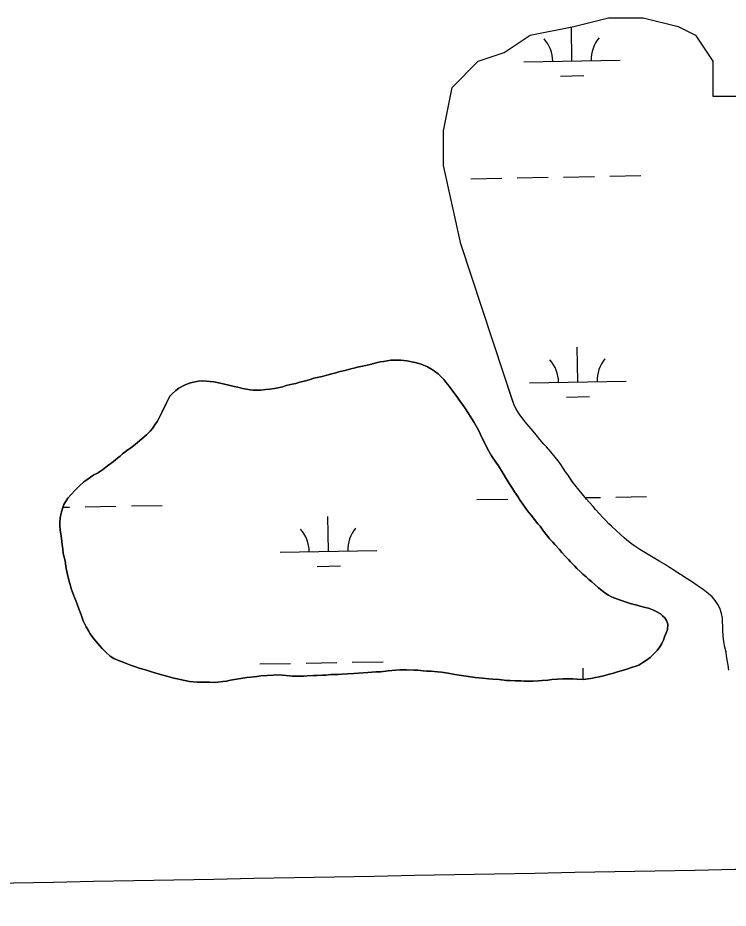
# Model space of a CAD drawing. Extents: x 3957609 to 3995875, y 234277 to 260273.
# Drawn here: x 3963008 to 3963744, y 254848 to 255770 of the extents above; entities that cross this region are included whole.
import ezdxf

# ---------------------------------------------------------------- set-up
doc = ezdxf.new("R2010")
doc.units = 0
for name, color, linetype in [('V-GRID-MAJR', 7, 'Continuous'), ('V-TOPO-SHOR', 7, 'Continuous'), ('V-WETL-SWMP', 7, 'Continuous')]:
    doc.layers.add(name, color=color, linetype=linetype)

msp = doc.modelspace()

# ---------------------------------------------------------------- linework, layer by layer
at = {"layer": 'V-GRID-MAJR'}
msp.add_spline([(3961591.061, 254847.703), (3966908.859, 254947.105), (3972226.642, 255047.279), (3977544.411, 255148.228), (3982862.165, 255249.95), (3988179.905, 255352.445), (3993497.629, 255455.714), (3993497.63, 255455.714)], degree=3, dxfattribs=at)
at = {"layer": 'V-TOPO-SHOR'}
for p, q in [((3963584.169, 255761.481), (3963620.178, 255770.489)), ((3963620.178, 255770.489), (3963656.187, 255770.489)), ((3963656.187, 255770.489), (3963692.197, 255761.481)), ((3963539.157, 255752.472), (3963584.169, 255761.481)), ((3963692.197, 255761.481), (3963710.201, 255752.472)), ((3963512.15, 255734.455), (3963539.157, 255752.472)), ((3963710.201, 255752.472), (3963728.206, 255725.447)), ((3963485.143, 255725.447), (3963512.15, 255734.455)), ((3963458.136, 255698.421), (3963485.143, 255725.447)), ((3963728.206, 255725.447), (3963728.206, 255689.413)), ((3963449.133, 255653.379), (3963458.136, 255698.421)), ((3963728.206, 255689.413), (3963773.218, 255689.413)), ((3963449.133, 255617.345), (3963449.133, 255653.379)), ((3963467.138, 255536.269), (3963449.133, 255617.345)), ((3963511.618, 255401.254), (3963467.138, 255536.269)), ((3963520.682, 255373.743), (3963511.618, 255401.254))]:
    msp.add_line(p, q, dxfattribs=at)
for points in [[(3963625.554, 255169.268), (3963622.664, 255170.647), (3963620.079, 255172.175), (3963616.276, 255174.468), (3963612.934, 255177.219), (3963609.743, 255179.662), (3963606.096, 255183.023), (3963603.056, 255185.923), (3963599.714, 255188.52), (3963596.978, 255190.965), (3963593.635, 255193.713), (3963590.75, 255196.613), (3963587.405, 255199.821), (3963585.128, 255202.11), (3963580.723, 255206.69), (3963578.597, 255209.131), (3963575.711, 255212.336), (3963571.914, 255216.456), (3963569.334, 255219.51), (3963564.626, 255224.7), (3963562.346, 255226.989), (3963559.157, 255230.5), (3963557.337, 255232.941), (3963554.302, 255236.754), (3963552.176, 255239.501), (3963549.292, 255243.467), (3963547.015, 255246.062), (3963543.523, 255250.486), (3963540.031, 255254.912), (3963537.602, 255257.812), (3963534.567, 255262.084), (3963530.772, 255267.575), (3963528.8, 255270.321), (3963526.07, 255274.439), (3963522.883, 255279.168), (3963520.608, 255282.828), (3963517.423, 255287.71), (3963515.148, 255291.219), (3963512.115, 255296.402), (3963509.991, 255299.91), (3963506.047, 255306.011), (3963503.317, 255310.132), (3963499.067, 255316.69), (3963496.339, 255321.416), (3963493.609, 255325.84), (3963490.732, 255332.242), (3963488.762, 255336.207), (3963486.036, 255341.849), (3963484.063, 255345.507), (3963480.881, 255351.151), (3963478.605, 255354.811), (3963475.116, 255360.453), (3963471.171, 255366.1), (3963468.896, 255369.759), (3963465.255, 255374.945), (3963462.977, 255377.845), (3963459.485, 255382.576), (3963454.933, 255388.677), (3963451.592, 255392.949), (3963449.469, 255395.544), (3963446.126, 255399.054), (3963443.849, 255401.344), (3963439.896, 255404.399), (3963436.855, 255406.234), (3963432.597, 255408.833), (3963426.056, 255411.438), (3963419.969, 255413.13), (3963416.316, 255413.9), (3963411.294, 255414.826), (3963405.052, 255415.755), (3963398.807, 255415.772), (3963394.543, 255415.631), (3963386.927, 255414.43), (3963383.574, 255413.83), (3963378.241, 255412.473), (3963374.583, 255411.567), (3963368.794, 255410.212), (3963365.136, 255409.46), (3963359.957, 255408.254), (3963356.453, 255407.348), (3963353.1, 255406.597), (3963348.529, 255405.389), (3963340.908, 255403.429), (3963337.558, 255402.675), (3963332.225, 255401.317), (3963328.413, 255400.26), (3963323.386, 255398.903), (3963318.358, 255397.85), (3963315.005, 255396.945), (3963309.975, 255395.433), (3963306.166, 255394.378), (3963300.223, 255392.869), (3963296.262, 255391.661), (3963292.299, 255390.758), (3963286.356, 255389.248), (3963282.851, 255388.191), (3963277.67, 255387.139), (3963274.166, 255386.385), (3963268.835, 255385.486), (3963265.331, 255385.189), (3963260, 255384.593)], [(3963260, 255384.593), (3963256.649, 255384.603), (3963252.08, 255384.614), (3963249.037, 255384.927), (3963245.23, 255385.545), (3963241.121, 255386.469), (3963236.098, 255387.546), (3963232.293, 255388.47), (3963226.814, 255389.854), (3963222.249, 255390.932), (3963217.836, 255391.857), (3963211.29, 255393.244), (3963203.678, 255394.024), (3963200.024, 255394.186), (3963195.15, 255393.739), (3963191.951, 255393.291), (3963187.075, 255392.085), (3963181.586, 255390.272), (3963178.69, 255388.757), (3963175.03, 255386.481), (3963171.979, 255384.204), (3963168.163, 255380.864), (3963165.72, 255378.281), (3963162.202, 255371.588), (3963160.821, 255368.395), (3963159.14, 255365.352), (3963157.608, 255362.008), (3963155.312, 255357.291), (3963152.865, 255352.577), (3963150.876, 255349.535), (3963147.667, 255344.977), (3963145.377, 255342.24), (3963141.406, 255338.138), (3963138.812, 255335.861), (3963134.693, 255332.367), (3963132.25, 255330.241), (3963128.131, 255327.055), (3963125.231, 255324.931), (3963120.959, 255321.742), (3963116.687, 255318.555), (3963114.246, 255316.278), (3963111.805, 255314.455), (3963107.227, 255310.812), (3963103.414, 255307.928), (3963100.973, 255306.108), (3963095.783, 255301.856), (3963090.598, 255298.671), (3963087.091, 255296.853), (3963083.432, 255294.577), (3963079.616, 255291.694), (3963076.565, 255289.416), (3963072.139, 255285.316), (3963067.711, 255281.063), (3963062.978, 255276.203), (3963060.076, 255272.553), (3963058.395, 255269.971), (3963055.947, 255266.016), (3963054.874, 255263.126), (3963053.185, 255257.191), (3963052.259, 255252.321), (3963051.79, 255247.295), (3963051.782, 255244.25), (3963051.923, 255239.834), (3963052.974, 255233.283), (3963053.875, 255228.255), (3963054.321, 255224.143), (3963054.768, 255220.03), (3963055.366, 255215.459), (3963056.269, 255211.498), (3963057.326, 255207.689), (3963057.774, 255204.642), (3963058.372, 255199.767), (3963059.726, 255193.521), (3963061.235, 255187.578), (3963062.141, 255184.071), (3963063.951, 255177.977), (3963066.22, 255171.575), (3963068.188, 255166.545), (3963070.003, 255161.666), (3963071.516, 255158.009), (3963073.937, 255151.607), (3963076.055, 255145.51), (3963079.084, 255139.259), (3963081.359, 255134.989), (3963083.329, 255131.938), (3963087.124, 255126.904), (3963089.402, 255124.006), (3963093.198, 255119.58), (3963095.627, 255116.983), (3963099.273, 255113.168), (3963103.983, 255108.891), (3963107.784, 255106.598), (3963114.326, 255103.841), (3963117.215, 255102.616), (3963121.629, 255100.929), (3963124.975, 255099.55), (3963130.149, 255097.709), (3963134.105, 255096.634), (3963140.495, 255094.639), (3963144.757, 255093.259), (3963151.149, 255091.414)], [(3963582.302, 255290.44), (3963578.357, 255296.39), (3963575.779, 255300.052), (3963573.35, 255303.711), (3963570.163, 255308.44), (3963568.04, 255311.34), (3963565.002, 255315.156), (3963560.45, 255320.648), (3963555.893, 255325.836), (3963553.31, 255328.736), (3963549.059, 255333.469), (3963545.112, 255338.351), (3963542.075, 255342.167), (3963537.977, 255346.898), (3963535.546, 255349.796), (3963531.294, 255354.832), (3963527.501, 255360.019), (3963524.014, 255365.663), (3963522.044, 255370.083), (3963520.682, 255373.743)], [(3963744.911, 255094.353), (3963744.161, 255099.532), (3963743.262, 255105.168), (3963742.359, 255109.739), (3963741.911, 255113.09), (3963740.858, 255118.269), (3963739.805, 255123.907), (3963739.06, 255129.849), (3963738.767, 255135.179), (3963738.474, 255139.749), (3963738.335, 255144.469), (3963738.192, 255148.276), (3963737.288, 255152.999), (3963735.476, 255158.488), (3963733.354, 255162.604), (3963730.622, 255166.569), (3963727.433, 255170.233), (3963723.331, 255173.899), (3963719.835, 255176.647), (3963717.253, 255178.786), (3963711.93, 255182.302), (3963706.001, 255186.275), (3963699.921, 255190.099), (3963696.423, 255192.39), (3963690.34, 255196.214), (3963687.757, 255197.895), (3963683.5, 255200.646), (3963678.025, 255204.162), (3963673.464, 255207.066), (3963669.966, 255209.057), (3963664.797, 255212.115), (3963661.299, 255214.255), (3963656.13, 255217.315), (3963652.786, 255219.455), (3963647.463, 255222.818), (3963643.967, 255225.263), (3963639.103, 255229.082), (3963636.367, 255231.372), (3963632.113, 255235.192), (3963628.314, 255238.704), (3963623.149, 255243.588), (3963620.569, 255246.183), (3963616.921, 255249.847), (3963614.341, 255252.747), (3963610.544, 255256.716), (3963606.747, 255260.99), (3963604.318, 255263.888), (3963600.218, 255268.619), (3963597.332, 255271.673), (3963592.777, 255277.167), (3963589.74, 255280.829), (3963585.337, 255286.475), (3963582.302, 255290.44)], [(3963670.495, 255114.792), (3963673.397, 255118.437), (3963675.386, 255121.935), (3963677.069, 255125.587), (3963678.296, 255128.933), (3963680.286, 255133.801), (3963681.208, 255136.693), (3963681.525, 255142.022), (3963680.166, 255145.985), (3963678.65, 255148.578), (3963676.217, 255150.716), (3963673.94, 255152.7), (3963669.528, 255155.301), (3963666.638, 255156.677), (3963661.619, 255158.519), (3963656.749, 255159.749), (3963652.03, 255160.978), (3963648.073, 255162.207), (3963642.595, 255163.591), (3963639.398, 255164.359), (3963625.554, 255169.268)], [(3963151.149, 255091.414), (3963157.387, 255089.571), (3963164.995, 255087.42), (3963168.495, 255086.499), (3963173.214, 255085.419), (3963176.411, 255084.803), (3963181.281, 255083.726), (3963186, 255082.8), (3963194.069, 255081.866), (3963197.417, 255081.858), (3963202.9, 255081.843), (3963206.707, 255081.833), (3963212.189, 255081.667), (3963215.388, 255082.118), (3963220.568, 255082.714), (3963224.377, 255083.16), (3963228.643, 255083.912), (3963234.887, 255084.963), (3963239.153, 255085.712), (3963245.4, 255086.763), (3963249.666, 255087.209), (3963255.758, 255087.957), (3963259.871, 255088.555), (3963266.42, 255088.995), (3963272.665, 255089.132), (3963276.626, 255089.427), (3963282.563, 255089.108), (3963289.567, 255088.481), (3963292.915, 255088.319), (3963298.246, 255088.155), (3963304.034, 255088.293), (3963308.144, 255088.434), (3963314.542, 255088.723), (3963318.501, 255089.018), (3963323.832, 255089.157), (3963327.488, 255089.3), (3963332.513, 255089.896), (3963335.561, 255090.042), (3963340.128, 255089.878), (3963343.935, 255090.324), (3963349.725, 255090.615), (3963356.272, 255090.904), (3963365.869, 255091.641), (3963370.895, 255092.085), (3963378.968, 255092.673), (3963384.146, 255092.815), (3963392.067, 255093.707), (3963399.53, 255094.451), (3963404.099, 255094.744), (3963410.8, 255094.727), (3963418.718, 255094.404), (3963422.677, 255094.24), (3963428.311, 255093.771), (3963432.116, 255093.302), (3963436.531, 255093.292), (3963442.927, 255092.821), (3963447.189, 255092.352), (3963453.886, 255091.117), (3963460.888, 255089.882), (3963465.455, 255089.261), (3963470.176, 255088.641), (3963477.178, 255087.557), (3963482.202, 255086.935), (3963489.661, 255086.003), (3963496.208, 255085.376), (3963500.472, 255084.909), (3963506.866, 255084.59), (3963514.63, 255083.807), (3963518.285, 255083.799), (3963523.768, 255083.482), (3963529.248, 255083.316), (3963532.902, 255083.003), (3963538.233, 255082.988), (3963541.735, 255083.132), (3963547.523, 255083.422), (3963551.33, 255083.566), (3963557.271, 255084.16), (3963561.384, 255084.606), (3963567.476, 255085.2), (3963572.959, 255085.337), (3963579.963, 255085.321), (3963583.01, 255085.313), (3963587.272, 255085.151), (3963593.973, 255084.829), (3963601.741, 255085.876), (3963606.769, 255086.626), (3963610.425, 255087.377), (3963614.996, 255088.583), (3963621.093, 255090.093), (3963625.513, 255091.299), (3963629.625, 255092.507), (3963633.285, 255093.564), (3963639.226, 255095.377), (3963643.953, 255097.04), (3963648.526, 255098.551), (3963651.573, 255099.61), (3963655.843, 255102.34), (3963659.657, 255104.767), (3963663.165, 255107.347), (3963667.134, 255111.298), (3963670.495, 255114.792)]]:
    msp.add_lwpolyline(points, dxfattribs=at)
at = {"layer": 'V-WETL-SWMP'}
for p, q in [((3963584.169, 255761.481), (3963620.178, 255770.489)), ((3963620.178, 255770.489), (3963656.187, 255770.489)), ((3963656.187, 255770.489), (3963692.197, 255761.481)), ((3963539.157, 255752.472), (3963584.169, 255761.481)), ((3963582.324, 255725.746), (3963581.683, 255760.984)), ((3963692.197, 255761.481), (3963710.201, 255752.472)), ((3963512.15, 255734.455), (3963539.157, 255752.472)), ((3963710.201, 255752.472), (3963728.206, 255725.447)), ((3963485.143, 255725.447), (3963512.15, 255734.455)), ((3963458.136, 255698.421), (3963485.143, 255725.447)), ((3963532.332, 255724.837), (3963632.316, 255726.655)), ((3963728.206, 255725.447), (3963728.206, 255689.413)), ((3963570.606, 255710.099), (3963594.603, 255710.535)), ((3963449.133, 255653.379), (3963458.136, 255698.421)), ((3963728.206, 255689.413), (3963773.218, 255689.413)), ((3963449.133, 255617.345), (3963449.133, 255653.379)), ((3963467.138, 255536.269), (3963449.133, 255617.345)), ((3963477.681, 255603.752), (3963509.675, 255604.334)), ((3963525.673, 255604.625), (3963557.667, 255605.206)), ((3963573.665, 255605.497), (3963605.659, 255606.079)), ((3963621.657, 255606.37), (3963653.651, 255606.952)), ((3963511.618, 255401.254), (3963467.138, 255536.269)), ((3963588.372, 255393.126), (3963587.718, 255429.12)), ((3963522.044, 255370.084), (3963511.618, 255401.254)), ((3963538.38, 255392.217), (3963638.364, 255394.035)), ((3963576.655, 255377.479), (3963600.651, 255377.915)), ((3963524.013, 255365.663), (3963522.044, 255370.084)), ((3963527.501, 255360.019), (3963524.013, 255365.663)), ((3963531.295, 255354.832), (3963527.501, 255360.019)), ((3963535.547, 255349.796), (3963531.295, 255354.832)), ((3963537.976, 255346.897), (3963535.547, 255349.796)), ((3963542.076, 255342.166), (3963537.976, 255346.897)), ((3963545.112, 255338.351), (3963542.076, 255342.166)), ((3963549.059, 255333.468), (3963545.112, 255338.351)), ((3963553.311, 255328.737), (3963549.059, 255333.468)), ((3963555.893, 255325.837), (3963553.311, 255328.737)), ((3963560.449, 255320.648), (3963555.893, 255325.837)), ((3963565.003, 255315.155), (3963560.449, 255320.648)), ((3963568.04, 255311.34), (3963565.003, 255315.155)), ((3963570.164, 255308.441), (3963568.04, 255311.34)), ((3963573.351, 255303.712), (3963570.164, 255308.441)), ((3963575.778, 255300.052), (3963573.351, 255303.712)), ((3963578.358, 255296.39), (3963575.778, 255300.052)), ((3963582.302, 255290.441), (3963578.358, 255296.39)), ((3963585.338, 255286.475), (3963582.302, 255290.441)), ((3963589.74, 255280.829), (3963585.338, 255286.475)), ((3963592.777, 255277.167), (3963589.74, 255280.829)), ((3963483.729, 255271.132), (3963515.723, 255271.714)), ((3963597.332, 255271.673), (3963592.777, 255277.167)), ((3963596.087, 255273.175), (3963611.707, 255273.459)), ((3963600.217, 255268.62), (3963597.332, 255271.673)), ((3963627.705, 255273.75), (3963659.699, 255274.332)), ((3963054.953, 255263.335), (3963061.89, 255263.462)), ((3963077.888, 255263.752), (3963109.882, 255264.334)), ((3963125.88, 255264.625), (3963157.874, 255265.207)), ((3963604.317, 255263.889), (3963600.217, 255268.62)), ((3963606.747, 255260.99), (3963604.317, 255263.889)), ((3963330.085, 255217.588), (3963329.43, 255253.582)), ((3963610.543, 255256.716), (3963606.747, 255260.99)), ((3963614.34, 255252.748), (3963610.543, 255256.716)), ((3963616.922, 255249.848), (3963614.34, 255252.748)), ((3963620.568, 255246.184), (3963616.922, 255249.848)), ((3963623.15, 255243.589), (3963620.568, 255246.184)), ((3963628.315, 255238.703), (3963623.15, 255243.589)), ((3963632.114, 255235.191), (3963628.315, 255238.703)), ((3963636.368, 255231.373), (3963632.114, 255235.191)), ((3963639.104, 255229.082), (3963636.368, 255231.373)), ((3963643.967, 255225.263), (3963639.104, 255229.082)), ((3963647.464, 255222.817), (3963643.967, 255225.263)), ((3963280.093, 255216.679), (3963380.076, 255218.497)), ((3963652.785, 255219.454), (3963647.464, 255222.817)), ((3963656.13, 255217.314), (3963652.785, 255219.454)), ((3963661.3, 255214.255), (3963656.13, 255217.314)), ((3963664.797, 255212.114), (3963661.3, 255214.255)), ((3963669.967, 255209.056), (3963664.797, 255212.114)), ((3963673.465, 255207.067), (3963669.967, 255209.056)), ((3963678.026, 255204.163), (3963673.465, 255207.067)), ((3963318.367, 255201.941), (3963342.363, 255202.378)), ((3963683.5, 255200.646), (3963678.026, 255204.163)), ((3963687.757, 255197.895), (3963683.5, 255200.646)), ((3963690.341, 255196.213), (3963687.757, 255197.895)), ((3963696.423, 255192.391), (3963690.341, 255196.213)), ((3963699.92, 255190.098), (3963696.423, 255192.391)), ((3963706.002, 255186.276), (3963699.92, 255190.098)), ((3963711.931, 255182.302), (3963706.002, 255186.276)), ((3963717.252, 255178.786), (3963711.931, 255182.302)), ((3963719.836, 255176.647), (3963717.252, 255178.786)), ((3963723.331, 255173.898), (3963719.836, 255176.647)), ((3963727.434, 255170.233), (3963723.331, 255173.898)), ((3963730.623, 255166.57), (3963727.434, 255170.233)), ((3963733.354, 255162.604), (3963730.623, 255166.57)), ((3963735.476, 255158.487), (3963733.354, 255162.604)), ((3963737.289, 255153), (3963735.476, 255158.487)), ((3963738.191, 255148.277), (3963737.289, 255153)), ((3963738.334, 255144.469), (3963738.191, 255148.277)), ((3963738.475, 255139.748), (3963738.334, 255144.469)), ((3963738.768, 255135.179), (3963738.475, 255139.748)), ((3963739.059, 255129.848), (3963738.768, 255135.179)), ((3963739.806, 255123.907), (3963739.059, 255129.848)), ((3963740.858, 255118.27), (3963739.806, 255123.907)), ((3963741.911, 255113.09), (3963740.858, 255118.27)), ((3963742.359, 255109.739), (3963741.911, 255113.09)), ((3963743.262, 255105.168), (3963742.359, 255109.739)), ((3963744.161, 255099.531), (3963743.262, 255105.168)), ((3963258.787, 255100.84), (3963290.782, 255101.422)), ((3963306.779, 255101.713), (3963338.774, 255102.295)), ((3963354.771, 255102.586), (3963386.766, 255103.167)), ((3963593.978, 255084.83), (3963593.766, 255096.5))]:
    msp.add_line(p, q, dxfattribs=at)
for points in [[(3963259.999, 255384.594), (3963265.331, 255385.19), (3963268.834, 255385.486), (3963274.166, 255386.386), (3963277.671, 255387.139), (3963282.851, 255388.192), (3963286.356, 255389.249), (3963292.299, 255390.757), (3963296.261, 255391.661), (3963300.223, 255392.87), (3963306.166, 255394.378), (3963309.976, 255395.434), (3963315.005, 255396.944), (3963318.357, 255397.85), (3963323.385, 255398.903), (3963328.414, 255400.261), (3963332.224, 255401.318), (3963337.557, 255402.675), (3963340.909, 255403.428), (3963348.528, 255405.389), (3963353.1, 255406.596), (3963356.452, 255407.349), (3963359.957, 255408.254), (3963365.137, 255409.459), (3963368.794, 255410.212), (3963374.584, 255411.568), (3963378.241, 255412.472), (3963383.575, 255413.83), (3963386.926, 255414.43), (3963394.543, 255415.63), (3963398.808, 255415.771), (3963405.051, 255415.756), (3963411.293, 255414.826), (3963416.316, 255413.9), (3963419.969, 255413.13), (3963426.056, 255411.439), (3963432.598, 255408.834), (3963436.855, 255406.235), (3963439.896, 255404.4), (3963443.848, 255401.344), (3963446.126, 255399.054), (3963449.468, 255395.544), (3963451.593, 255392.949), (3963454.933, 255388.677), (3963459.486, 255382.575), (3963462.977, 255377.845), (3963465.254, 255374.946), (3963468.896, 255369.759), (3963471.171, 255366.099), (3963475.116, 255360.454), (3963478.605, 255354.811), (3963480.88, 255351.151), (3963484.064, 255345.508), (3963486.035, 255341.849), (3963488.762, 255336.207), (3963490.731, 255332.243), (3963493.609, 255325.84), (3963496.339, 255321.417), (3963499.068, 255316.689), (3963503.316, 255310.131), (3963506.047, 255306.012), (3963509.991, 255299.911), (3963512.114, 255296.403), (3963515.147, 255291.218), (3963517.423, 255287.71), (3963520.608, 255282.829), (3963522.883, 255279.168), (3963526.07, 255274.439), (3963528.8, 255270.321), (3963530.773, 255267.575), (3963534.567, 255262.083), (3963537.602, 255257.812), (3963540.031, 255254.912), (3963543.523, 255250.487), (3963547.014, 255246.062), (3963549.292, 255243.468), (3963552.175, 255239.501), (3963554.301, 255236.755), (3963557.337, 255232.94), (3963559.158, 255230.499), (3963562.347, 255226.989), (3963564.626, 255224.699), (3963569.334, 255219.509), (3963571.915, 255216.457), (3963575.712, 255212.336), (3963578.597, 255209.131), (3963580.723, 255206.689), (3963585.128, 255202.11), (3963587.406, 255199.82), (3963590.749, 255196.614), (3963593.635, 255193.713), (3963596.978, 255190.964), (3963599.713, 255188.52), (3963603.057, 255185.923), (3963606.096, 255183.022), (3963609.742, 255179.663), (3963612.934, 255177.218), (3963616.277, 255174.469), (3963620.079, 255172.175), (3963622.664, 255170.646), (3963625.554, 255169.268)], [(3963171.978, 255384.204), (3963175.03, 255386.481), (3963178.69, 255388.756), (3963181.587, 255390.272), (3963187.074, 255392.085), (3963191.95, 255393.292), (3963195.149, 255393.74), (3963200.024, 255394.185), (3963203.678, 255394.024), (3963211.29, 255393.243), (3963217.835, 255391.857), (3963222.249, 255390.932), (3963226.815, 255389.855), (3963232.293, 255388.47), (3963236.098, 255387.547), (3963241.121, 255386.469), (3963245.23, 255385.545), (3963249.036, 255384.926), (3963252.081, 255384.614), (3963256.649, 255384.603), (3963259.999, 255384.594)], [(3963249.665, 255087.21), (3963245.4, 255086.763), (3963239.154, 255085.713), (3963234.888, 255084.962), (3963228.642, 255083.912), (3963224.376, 255083.161), (3963220.568, 255082.714), (3963215.388, 255082.117), (3963212.189, 255081.668), (3963206.707, 255081.834), (3963202.9, 255081.844), (3963197.418, 255081.857), (3963194.068, 255081.866), (3963185.999, 255082.8), (3963181.281, 255083.725), (3963176.41, 255084.803), (3963173.214, 255085.42), (3963168.496, 255086.498), (3963164.996, 255087.42), (3963157.387, 255089.571), (3963151.148, 255091.414), (3963144.756, 255093.258), (3963140.496, 255094.639), (3963134.105, 255096.634), (3963130.148, 255097.71), (3963124.975, 255099.551), (3963121.628, 255100.929), (3963117.216, 255102.616), (3963114.326, 255103.841), (3963107.785, 255106.598), (3963103.983, 255108.892), (3963099.273, 255113.168), (3963095.628, 255116.984), (3963093.198, 255119.579), (3963089.402, 255124.005), (3963087.125, 255126.904), (3963083.33, 255131.938), (3963081.358, 255134.989), (3963079.084, 255139.259), (3963076.054, 255145.51), (3963073.937, 255151.606), (3963071.517, 255158.008), (3963070.003, 255161.667), (3963068.188, 255166.545), (3963066.221, 255171.575), (3963063.952, 255177.976), (3963062.14, 255184.072), (3963061.235, 255187.577), (3963059.727, 255193.52), (3963058.372, 255199.767), (3963057.775, 255204.642), (3963057.326, 255207.688), (3963056.269, 255211.498), (3963055.366, 255215.46), (3963054.768, 255220.03), (3963054.321, 255224.142), (3963053.875, 255228.255), (3963052.973, 255233.283), (3963051.924, 255239.834), (3963051.782, 255244.25), (3963051.79, 255247.296), (3963052.259, 255252.32), (3963053.185, 255257.191), (3963054.875, 255263.126), (3963055.948, 255266.016), (3963058.395, 255269.97), (3963060.076, 255272.554), (3963062.979, 255276.202), (3963067.712, 255281.063), (3963072.138, 255285.316), (3963076.565, 255289.417), (3963079.616, 255291.693), (3963083.431, 255294.577), (3963087.091, 255296.853), (3963090.598, 255298.671), (3963095.784, 255301.856), (3963100.972, 255306.107), (3963103.413, 255307.929), (3963107.227, 255310.812), (3963111.805, 255314.456), (3963114.246, 255316.277), (3963116.688, 255318.555), (3963120.96, 255321.743), (3963125.232, 255324.93), (3963128.131, 255327.055), (3963132.25, 255330.242), (3963134.692, 255332.368), (3963138.812, 255335.861), (3963141.407, 255338.138), (3963145.377, 255342.24), (3963147.668, 255344.976), (3963150.877, 255349.536), (3963152.864, 255352.577), (3963155.312, 255357.292), (3963157.608, 255362.007), (3963159.14, 255365.353), (3963160.822, 255368.395), (3963162.201, 255371.589), (3963165.72, 255378.281), (3963168.163, 255380.864), (3963171.978, 255384.204)], [(3963625.554, 255169.268), (3963639.399, 255164.36), (3963642.595, 255163.591), (3963648.074, 255162.207), (3963652.03, 255160.979), (3963656.748, 255159.749), (3963661.618, 255158.518), (3963666.639, 255156.678), (3963669.529, 255155.301), (3963673.939, 255152.701), (3963676.218, 255150.715), (3963678.649, 255148.577), (3963680.166, 255145.985), (3963681.526, 255142.022), (3963681.208, 255136.693), (3963680.287, 255133.802), (3963678.296, 255128.934), (3963677.069, 255125.587), (3963675.385, 255121.936), (3963673.396, 255118.438), (3963670.494, 255114.791), (3963667.135, 255111.297), (3963663.166, 255107.347), (3963659.657, 255104.767), (3963655.844, 255102.34), (3963651.573, 255099.61), (3963648.525, 255098.551), (3963643.952, 255097.04), (3963639.227, 255095.376), (3963633.284, 255093.564), (3963629.626, 255092.507), (3963625.512, 255091.299), (3963621.092, 255090.092), (3963614.997, 255088.584), (3963610.426, 255087.377), (3963606.769, 255086.625), (3963601.742, 255085.876), (3963593.973, 255084.829), (3963587.273, 255085.15), (3963583.01, 255085.313), (3963579.964, 255085.321), (3963572.959, 255085.338), (3963567.476, 255085.2), (3963561.384, 255084.606), (3963557.271, 255084.159), (3963551.33, 255083.565), (3963547.523, 255083.422), (3963541.735, 255083.132), (3963538.232, 255082.988), (3963532.902, 255083.002), (3963529.248, 255083.315), (3963523.767, 255083.481), (3963518.285, 255083.799), (3963514.63, 255083.808), (3963506.866, 255084.589), (3963500.471, 255084.91), (3963496.208, 255085.377), (3963489.661, 255086.003), (3963482.202, 255086.935), (3963477.178, 255087.557), (3963470.176, 255088.64), (3963465.456, 255089.261), (3963460.889, 255089.881), (3963453.887, 255091.117), (3963447.19, 255092.352), (3963442.927, 255092.82), (3963436.532, 255093.292), (3963432.116, 255093.303), (3963428.31, 255093.77), (3963422.677, 255094.241), (3963418.718, 255094.403), (3963410.8, 255094.727), (3963404.1, 255094.744), (3963399.53, 255094.45), (3963392.067, 255093.708), (3963384.146, 255092.814), (3963378.968, 255092.674), (3963370.895, 255092.085), (3963365.869, 255091.641), (3963356.273, 255090.903), (3963349.724, 255090.615), (3963343.936, 255090.325), (3963340.128, 255089.878), (3963335.56, 255090.041), (3963332.514, 255089.897), (3963327.487, 255089.3), (3963323.832, 255089.157), (3963318.502, 255089.018), (3963314.542, 255088.723), (3963308.145, 255088.434), (3963304.033, 255088.292), (3963298.246, 255088.155), (3963292.916, 255088.32), (3963289.566, 255088.481), (3963282.563, 255089.107), (3963276.625, 255089.427), (3963272.665, 255089.132), (3963266.421, 255088.995), (3963259.871, 255088.555), (3963255.758, 255087.956), (3963249.665, 255087.21)]]:
    msp.add_lwpolyline(points, dxfattribs=at)
for centre, start, end in [((3963527.082, 255725.216), 0.269879, 41.813537), ((3963637.549, 255727.225), 140.269876, 181.813534), ((3963533.13, 255392.596), 0.269879, 41.813537), ((3963643.597, 255394.605), 140.269876, 181.813534), ((3963274.842, 255217.058), 0.269879, 41.813537), ((3963385.31, 255219.067), 140.269876, 181.813534)]:
    msp.add_arc(centre, 35.246, start, end, dxfattribs=at)

doc.saveas('drawing.dxf')
